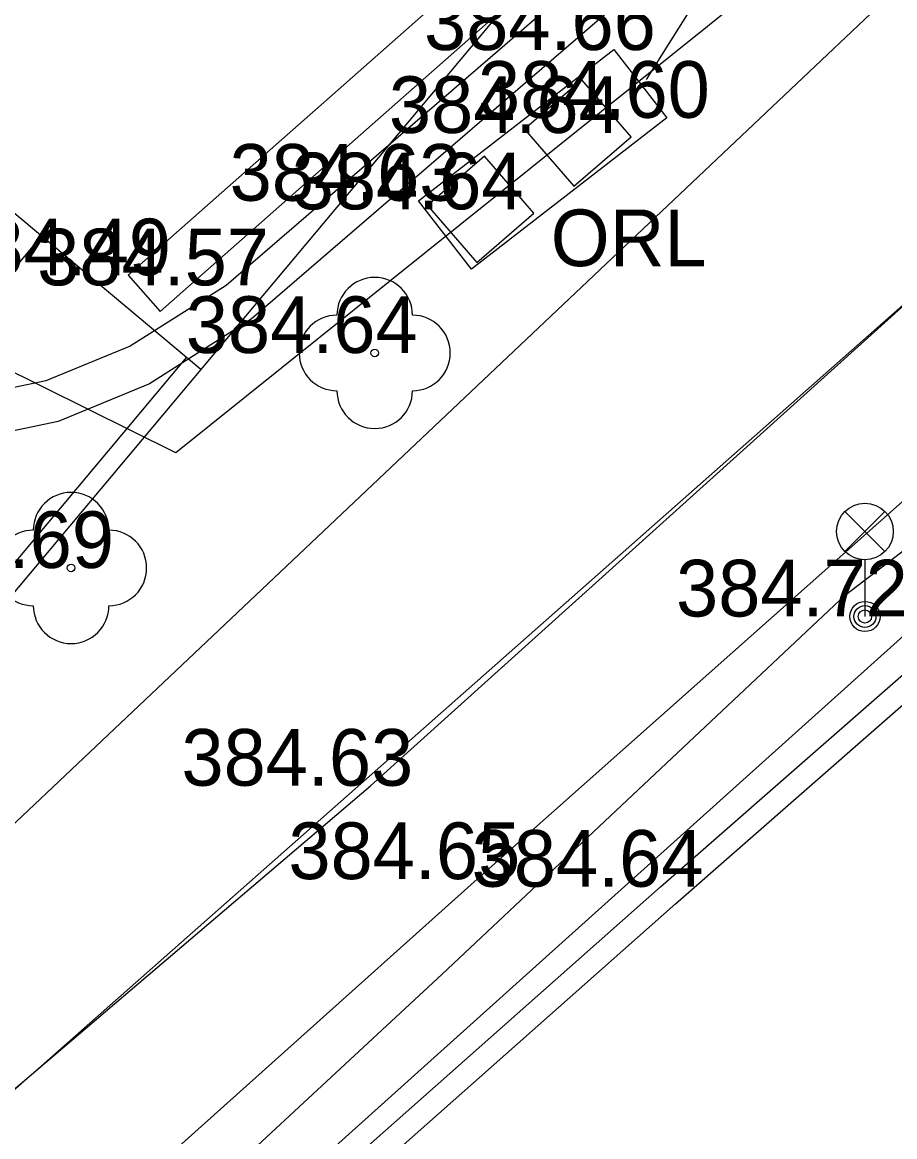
# Model space of a CAD drawing. Extents: x -438233 to -437334, y -1133133 to -1132623.
# Drawn here: x -437511.07 to -437499.52, y -1132753.39 to -1132738.64 of the extents above; entities that cross this region are included whole.
import ezdxf

# ---------------------------------------------------------------- set-up
doc = ezdxf.new("R2010")
doc.units = 0
for name, color, linetype in [('Vrstva 1', 7, 'Continuous'), ('Vrstva 10', 7, 'Continuous'), ('Vrstva 11', 7, 'Continuous'), ('Vrstva 22', 7, 'Continuous'), ('Vrstva 26', 7, 'Continuous'), ('Vrstva 3', 7, 'Continuous'), ('Vrstva 33', 7, 'Continuous'), ('Vrstva 50', 7, 'Continuous'), ('Vrstva 53', 7, 'Continuous'), ('Vrstva 55', 7, 'Continuous'), ('Vrstva 7', 7, 'Continuous'), ('Vrstva 9', 7, 'Continuous')]:
    doc.layers.add(name, color=color, linetype=linetype)

msp = doc.modelspace()

# ---------------------------------------------------------------- linework, layer by layer
at = {"layer": 'Vrstva 1'}
for p, q in [((-437534.001, -1132722.037), (-437508.705, -1132743.229)), ((-437501.968, -1132735.188), (-437521.959, -1132759.05)), ((-437503.25, -1132739.004), (-437503.25, -1132739.004)), ((-437502.535, -1132739.901), (-437502.535, -1132739.901)), ((-437503.715, -1132740.102), (-437503.715, -1132740.102)), ((-437505.823, -1132740.999), (-437505.823, -1132740.999)), ((-437505.001, -1132741.113), (-437505.001, -1132741.113)), ((-437510.813, -1132741.463), (-437513.702, -1132744.912)), ((-437509.667, -1132741.986), (-437509.667, -1132741.986)), ((-437508.371, -1132742.119), (-437508.371, -1132742.119)), ((-437506.403, -1132743.014), (-437506.403, -1132743.014)), ((-437510.422, -1132745.86), (-437510.422, -1132745.86)), ((-437499.914, -1132746.502), (-437499.914, -1132746.502)), ((-437506.461, -1132748.742), (-437506.461, -1132748.742)), ((-437505.045, -1132749.978), (-437505.045, -1132749.978)), ((-437502.62, -1132750.079), (-437502.62, -1132750.079))]:
    msp.add_line(p, q, dxfattribs=at)
at = {"layer": 'Vrstva 10'}
msp.add_lwpolyline([(-437471.138, -1132709.353), (-437476.26, -1132713.81), (-437484.538, -1132721.138), (-437500.734, -1132735.535), (-437508.371, -1132742.119), (-437509.642, -1132742.926), (-437510.758, -1132743.383), (-437511.953, -1132743.634)], dxfattribs=at)
at = {"layer": 'Vrstva 11'}
for points in [[(-437515.532, -1132742.227), (-437516.824, -1132744.522), (-437518.332, -1132755.666), (-437515.976, -1132756.843), (-437506.461, -1132748.742), (-437494.804, -1132738.241), (-437479.768, -1132725.032), (-437464.075, -1132711.263), (-437451.979, -1132700.695), (-437442.248, -1132692.049)], [(-437516.608, -1132760.137), (-437512.82, -1132756.94), (-437505.045, -1132749.978), (-437493.44, -1132739.673), (-437478.726, -1132726.646), (-437462.912, -1132712.72), (-437449.116, -1132700.705)], [(-437509.667, -1132741.986), (-437485.128, -1132720.324), (-437476.973, -1132713.211), (-437470.705, -1132707.506)], [(-437509.243, -1132742.466), (-437501.016, -1132735.203)], [(-437509.667, -1132741.986), (-437509.243, -1132742.466)]]:
    msp.add_lwpolyline(points, dxfattribs=at)
msp.add_lwpolyline([(-437505.823, -1132740.999), (-437503.238, -1132738.995), (-437502.535, -1132739.901), (-437505.12, -1132741.905)], close=True, dxfattribs=at)
at = {"layer": 'Vrstva 22'}
for centre in [(-437506.403, -1132743.014), (-437510.422, -1132745.86)]:
    msp.add_circle(centre, 0.05, dxfattribs=at)
for centre, start, end in [((-437506.403, -1132742.514), 0, 180), ((-437506.903, -1132743.014), 90, 270), ((-437505.903, -1132743.014), 270, 90), ((-437506.403, -1132743.514), 180, 0), ((-437510.422, -1132745.36), 0, 180), ((-437510.922, -1132745.86), 90, 270), ((-437509.922, -1132745.86), 270, 90), ((-437510.422, -1132746.36), 180, 0)]:
    msp.add_arc(centre, 0.5, start, end, dxfattribs=at)
at = {"layer": 'Vrstva 26'}
for points in [[(-437503.663, -1132739.397), (-437504.42, -1132740.05), (-437503.767, -1132740.807), (-437503.01, -1132740.154)], [(-437504.949, -1132740.408), (-437505.706, -1132741.061), (-437505.053, -1132741.818), (-437504.296, -1132741.165)]]:
    msp.add_lwpolyline(points, close=True, dxfattribs=at)
at = {"layer": 'Vrstva 33'}
for p, q in [((-437500.179, -1132745.642), (-437499.649, -1132745.112)), ((-437500.179, -1132745.112), (-437499.649, -1132745.642)), ((-437499.914, -1132745.752), (-437499.914, -1132746.502))]:
    msp.add_line(p, q, dxfattribs=at)
for centre, radius in [((-437499.914, -1132745.377), 0.375), ((-437499.914, -1132746.502), 0.2), ((-437499.914, -1132746.502), 0.145), ((-437499.914, -1132746.502), 0.0876)]:
    msp.add_circle(centre, radius, dxfattribs=at)
at = {"layer": 'Vrstva 50'}
msp.add_lwpolyline([(-437534.001, -1132722.037), (-437508.896, -1132743.068), (-437511.786, -1132746.518), (-437536.89, -1132725.486)], close=True, dxfattribs=at)
at = {"layer": 'Vrstva 53'}
for points in [[(-437518.021, -1132762.956), (-437518.081, -1132762.856), (-437516.911, -1132761.226), (-437512.551, -1132757.766), (-437505.511, -1132751.236), (-437500.171, -1132746.216), (-437495.261, -1132742.466), (-437489.131, -1132737.426), (-437479.681, -1132729.156), (-437471.251, -1132721.746), (-437465.151, -1132716.336), (-437455.691, -1132707.996), (-437449.141, -1132702.366), (-437447.971, -1132700.516), (-437445.471, -1132698.346), (-437445.441, -1132698.286), (-437443.151, -1132697.016), (-437443.331, -1132696.176), (-437444.241, -1132693.336)], [(-437511.521, -1132771.296), (-437517.721, -1132763.496), (-437517.551, -1132762.636), (-437509.441, -1132755.776), (-437463.931, -1132714.886), (-437447.551, -1132701.376), (-437450.451, -1132698.086)]]:
    msp.add_lwpolyline(points, dxfattribs=at)
at = {"layer": 'Vrstva 55'}
for points in [[(-437418.659, -1132665.17), (-437474.046, -1132714.125), (-437512.537, -1132750.532)], [(-437406.752, -1132684.849), (-437424.044, -1132678.123), (-437477.324, -1132722.87), (-437524.264, -1132764.324), (-437532.862, -1132772.436)], [(-437457.401, -1132697.416), (-437477.116, -1132714.961), (-437496.066, -1132731.913), (-437500.512, -1132735.742), (-437502.812, -1132739.394)], [(-437499.637, -1132736.794), (-437509.035, -1132744.337), (-437518.979, -1132739.405)]]:
    msp.add_lwpolyline(points, dxfattribs=at)
at = {"layer": 'Vrstva 7'}
for points in [[(-437510.791, -1132757.319), (-437502.62, -1132750.079), (-437492.968, -1132741.632), (-437477.634, -1132728.076), (-437461.166, -1132713.601), (-437451.996, -1132705.517), (-437436.55, -1132691.863), (-437425.052, -1132684.302), (-437409.545, -1132679.295), (-437402.992, -1132681.858)], [(-437510.592, -1132757.544), (-437502.422, -1132750.304), (-437492.77, -1132741.857), (-437477.436, -1132728.301), (-437460.968, -1132713.826), (-437451.797, -1132705.742), (-437436.367, -1132692.102), (-437424.921, -1132684.575), (-437409.555, -1132679.613), (-437403.101, -1132682.137)]]:
    msp.add_lwpolyline(points, dxfattribs=at)
at = {"layer": 'Vrstva 9'}
msp.add_lwpolyline([(-437501.106, -1132736.593), (-437508.037, -1132742.568), (-437509.385, -1132743.424), (-437510.594, -1132743.919), (-437511.838, -1132744.18)], dxfattribs=at)

# ---------------------------------------------------------------- texts
at = {"layer": 'Vrstva 1'}
msp.add_text('ORL', height=0.75, dxfattribs=at).set_placement((-437504.073, -1132741.865))
at = {"layer": 'Vrstva 3'}
for s, p in [('384.66 ', (-437505.75, -1132739.004)), ('384.60 ', (-437505.035, -1132739.901)), ('384.64 ', (-437506.215, -1132740.102)), ('384.63 ', (-437508.323, -1132740.999)), ('384.64 ', (-437507.501, -1132741.113)), ('384.49 ', (-437512.167, -1132741.986)), ('384.57 ', (-437510.871, -1132742.119)), ('384.64 ', (-437508.903, -1132743.014)), ('384.69 ', (-437512.922, -1132745.86)), ('384.72 ', (-437502.414, -1132746.502)), ('384.63 ', (-437508.961, -1132748.742)), ('384.65 ', (-437507.545, -1132749.978)), ('384.64 ', (-437505.12, -1132750.079))]:
    msp.add_text(s, height=0.75, dxfattribs=at).set_placement(p)

doc.saveas('drawing.dxf')
